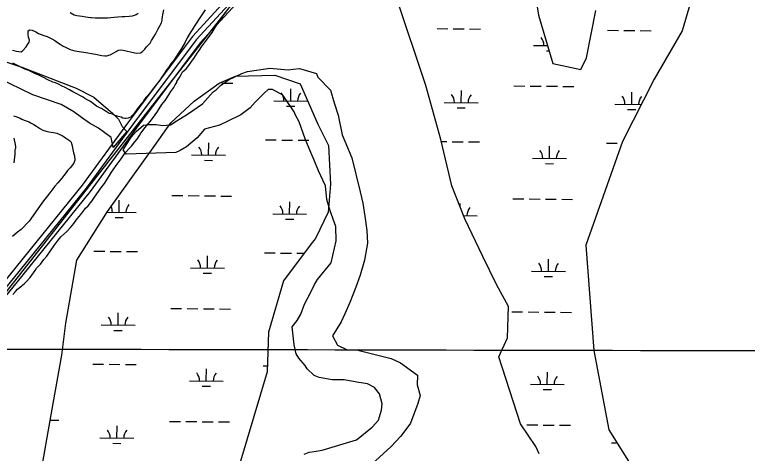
# Model space of a CAD drawing. Extents: x 3192986 to 3230865, y 867483 to 892886.
# Drawn here: x 3203947 to 3206104, y 884724 to 886016 of the extents above; entities that cross this region are included whole.
import ezdxf

# ---------------------------------------------------------------- set-up
doc = ezdxf.new("R2010")
doc.units = 0
for name, color, linetype in [('V-GRID-MAJR', 7, 'Continuous'), ('V-ROAD-CNTR', 7, 'Continuous'), ('V-SITE-VEGE', 7, 'Continuous'), ('V-TOPO-SHOR', 7, 'Continuous'), ('V-WETL-SWMP', 7, 'Continuous')]:
    doc.layers.add(name, color=color, linetype=linetype)

msp = doc.modelspace()

# ---------------------------------------------------------------- linework, layer by layer
at = {"layer": 'V-GRID-MAJR'}
msp.add_spline([(3197214.9, 885046.1), (3202441, 885034.4), (3207667.2, 885023.3), (3212893.3, 885013.1), (3218119.5, 885003.6), (3223345.6, 884994.8), (3228571.8, 884986.9)], degree=3, dxfattribs=at)
at = {"layer": 'V-ROAD-CNTR'}
for points in [[(3206173.4, 887052.4), (3206026.3, 886975.7), (3205875.6, 886886.5), (3205754.6, 886818.6), (3205682.3, 886761.9), (3205618.6, 886704), (3205523.9, 886660.2), (3205350.7, 886564.7), (3205162.5, 886463.5), (3204932.3, 886350.1), (3204813.8, 886286.4), (3204732.1, 886238.3), (3204662.4, 886184.8), (3204612.3, 886107.3), (3204470.3, 885951.9), (3204282, 885700.2), (3204145.4, 885513.8), (3203930.7, 885248), (3203702, 884968.1), (3203366.3, 884541.2), (3202911, 883960.2), (3202738.9, 883744.2)], [(3206180.3, 887039.1), (3206033.6, 886962.6), (3205883.1, 886873.5), (3205762.9, 886806.1), (3205692, 886750.4), (3205627, 886691.4), (3205530.7, 886646.8), (3205357.8, 886551.5), (3205169.4, 886450.2), (3204939.2, 886336.7), (3204821.2, 886273.3), (3204740.5, 886225.8), (3204673.6, 886174.4), (3204624.2, 886098.2), (3204481.8, 885942.3), (3204294.1, 885691.3), (3204157.3, 885504.7), (3203942.4, 885238.5), (3203713.7, 884958.7), (3203378.1, 884532), (3202922.8, 883950.9), (3202587, 883529.5)], [(3206187.1, 887025.8), (3206040.9, 886949.5), (3205890.5, 886860.5), (3205771.3, 886793.6), (3205701.7, 886739), (3205635.4, 886678.7), (3205537.4, 886633.4), (3205365, 886538.3), (3205176.2, 886436.9), (3204946.1, 886323.4), (3204828.5, 886260.2), (3204748.9, 886213.3), (3204684.7, 886164.1), (3204636.1, 886089), (3204493.4, 885932.7), (3204306.1, 885682.4), (3204169.2, 885495.5), (3203954, 885229.1), (3203725.4, 884949.4), (3203389.9, 884522.7), (3202934.5, 883941.6), (3202598.7, 883520.2)]]:
    msp.add_lwpolyline(points, dxfattribs=at)
at = {"layer": 'V-SITE-VEGE'}
for points in [[(3203992.8, 885241.9), (3204007.6, 885262.6), (3204011.5, 885269.1), (3204017.4, 885275), (3204022.8, 885281.5), (3204033.1, 885295.3), (3204041.4, 885304.9), (3204063.5, 885335.8), (3204075.3, 885351.5), (3204083.2, 885361.2), (3204100.2, 885377.1), (3204111.4, 885389.5), (3204121.2, 885401), (3204131.5, 885414.3), (3204138.3, 885422.6), (3204143.8, 885430.5), (3204148.6, 885436.4), (3204155.5, 885445.6), (3204163.3, 885452.5), (3204174.6, 885466.7), (3204182, 885478.8), (3204193.8, 885494.9), (3204200.7, 885504.6), (3204211.5, 885518.4), (3204216.9, 885526.7), (3204225.9, 885542), (3204232.3, 885552.2), (3204245.7, 885571.5), (3204260.9, 885591.3), (3204272.7, 885609.4), (3204274.7, 885611.2), (3204283, 885620.8), (3204290.8, 885628.6), (3204301.1, 885641.5), (3204307.4, 885649.3), (3204314.4, 885660.4), (3204318.3, 885666.9), (3204325.7, 885676.1), (3204330.1, 885682.5), (3204340.9, 885695.9), (3204345.8, 885701.4), (3204358.6, 885718.4), (3204367.9, 885731.3), (3204380.3, 885751.2), (3204389.7, 885763.6), (3204400.5, 885780.3), (3204406.9, 885789.5), (3204415.3, 885802), (3204419.3, 885809.4), (3204424.3, 885816.3), (3204424.4, 885819.1), (3204432.3, 885830.7), (3204437.7, 885839.9), (3204441.2, 885847.4), (3204451.9, 885856.5), (3204459.7, 885866.1), (3204470.6, 885882.3), (3204474.5, 885887.3), (3204484.4, 885903.1), (3204489.9, 885910.9), (3204496.8, 885921.5), (3204511.5, 885940.9), (3204528.3, 885963.9), (3204545.1, 885990.7), (3204552.9, 886000.4), (3204562.3, 886014.2), (3204568.7, 886022.5)], [(3204310.7, 886019.4), (3204304.5, 886015.4), (3204292.6, 886012), (3204284.1, 886010.8), (3204271.3, 886009.8), (3204263.3, 886010), (3204250.6, 886008.5), (3204239.7, 886007.5), (3204220.3, 886006.2), (3204207.6, 886005.6), (3204192.5, 886005.6), (3204184.5, 886005.9), (3204173.2, 886006.7), (3204169.9, 886006.8), (3204156.3, 886008.6), (3204146, 886010.3), (3204130.5, 886012.7), (3204122.1, 886014.8), (3204110, 886021.3)], [(3204110.5, 885913.9), (3204124, 885909.7), (3204136.7, 885907.9), (3204150.8, 885906), (3204185, 885899.8), (3204198.6, 885896.6), (3204203.7, 885895.9), (3204212.2, 885894.7), (3204217.8, 885894.5), (3204228.3, 885897.5), (3204232.6, 885899.8), (3204245.6, 885907.4), (3204251.3, 885911), (3204259.4, 885912.1), (3204266.9, 885911.9), (3204279.5, 885908.2), (3204287.9, 885906.1), (3204300.6, 885903.3), (3204307.2, 885902.6), (3204317.1, 885903.7), (3204322.8, 885906.4), (3204330.1, 885914.2), (3204335.1, 885921.1), (3204343.3, 885929.3), (3204346.2, 885932.1), (3204350.3, 885940.4), (3204357.2, 885951.1), (3204361.7, 885958.9), (3204366.7, 885968.7), (3204369.2, 885974.7), (3204379.2, 885992.3), (3204380.8, 885999.8), (3204381.4, 886003.1), (3204382.6, 886010.1), (3204383.2, 886015.8), (3204386.5, 886030.7)], [(3204507.6, 886030.3), (3204494.2, 886009.5), (3204475, 885980.9), (3204469.5, 885971.6), (3204463.6, 885962.4), (3204455.1, 885947.6), (3204449.1, 885935.5), (3204438.1, 885916.5), (3204430.7, 885905), (3204421.3, 885891.1), (3204416.4, 885883.3), (3204412.9, 885878.2), (3204407, 885870.8), (3204400.1, 885860.7), (3204394.2, 885853.3), (3204387.8, 885844.1), (3204378.9, 885830.7), (3204374, 885822.8), (3204367.6, 885814.1), (3204364.1, 885809)], [(3203940.3, 885911.1), (3203952.9, 885908.4), (3203959.5, 885907.2), (3203966.5, 885907), (3203971.3, 885910.1), (3203980.6, 885921.2), (3203986.1, 885929), (3203989.5, 885935), (3203990.7, 885941.1), (3203988.1, 885949.7), (3203986.9, 885957.7), (3203987.3, 885968.6), (3203992.1, 885971.7), (3203998.2, 885970.1), (3204009.3, 885965.1), (3204017.7, 885961), (3204033, 885954.9), (3204042.8, 885951.3), (3204056.8, 885945.2), (3204065.1, 885940.3), (3204073.4, 885934.3), (3204080.8, 885929.4), (3204090, 885923.5), (3204097, 885919.9), (3204110.5, 885913.9)], [(3204364.1, 885809), (3204353.3, 885795.2), (3204347.5, 885788.8), (3204338.7, 885777.7), (3204333.3, 885771.8), (3204327.4, 885763.9), (3204324.9, 885759.3), (3204321.5, 885755.6), (3204311.7, 885743.7), (3204299.9, 885727.1), (3204298.3, 885723.8), (3204292, 885717.9), (3204289.6, 885715.1), (3204281.4, 885710.7), (3204275.3, 885710.4), (3204271.1, 885710.5), (3204265.9, 885711.1), (3204260.8, 885713.7), (3204251.5, 885716.3), (3204240.3, 885719.9), (3204235.2, 885722.5), (3204226.3, 885725.1), (3204222.6, 885727.1), (3204216.6, 885731), (3204211.9, 885733.5), (3204202.7, 885739.5), (3204199.4, 885740.5), (3204188.3, 885747), (3204170.3, 885759.8), (3204162.9, 885764.3), (3204153.6, 885769.3), (3204148.6, 885772.7), (3204139.3, 885777.7), (3204132.4, 885782.2), (3204118.4, 885789.2), (3204108.7, 885794.7), (3204093.4, 885802.7), (3204088.8, 885804.7), (3204073.9, 885812.7), (3204067.4, 885815.3), (3204059.9, 885817.4), (3204042.7, 885825.5), (3204033.9, 885830), (3204018.1, 885837.5), (3204006, 885843.1), (3203988.4, 885851.2), (3203977.2, 885855.3), (3203963.3, 885861.9), (3203941.9, 885873.3)], [(3203943.4, 885717.9), (3203950.9, 885715.8), (3203963.4, 885711.2), (3203968.5, 885708.7), (3203974.6, 885705.7), (3203989.5, 885700), (3203993.6, 885697.1), (3204003.9, 885693), (3204011.7, 885688), (3204022.8, 885679.7), (3204030.2, 885676.2), (3204039.6, 885673), (3204048, 885670.9), (3204061.1, 885669.1), (3204070.9, 885666.9), (3204086.7, 885659.8), (3204096.9, 885653.4), (3204108.4, 885645), (3204113, 885640.6), (3204114.8, 885636.3), (3204116.4, 885629.2), (3204118.5, 885618.8), (3204120.5, 885609.3), (3204123.1, 885600.7), (3204124.1, 885587), (3204121, 885579.1), (3204110.7, 885564.8), (3204102.9, 885556.6), (3204098.5, 885551.5), (3204091.6, 885542.3), (3204085.7, 885534.9), (3204074, 885520.7), (3204065.7, 885511), (3204056.8, 885498.6), (3204050.9, 885490.8), (3204043.6, 885482.5), (3204031.8, 885467.3), (3204010.1, 885436.9), (3204001.7, 885424.4), (3203989.9, 885407.8), (3203966.5, 885383.5), (3203955.4, 885374.9), (3203940.4, 885362.2)], [(3203945.3, 885579.8), (3203948.4, 885605.5), (3203948.8, 885618.4), (3203950.2, 885623), (3203950.3, 885626.5), (3203949.3, 885633.6), (3203945.2, 885652.4)], [(3203941.3, 885192.1), (3203949.1, 885200.3), (3203955, 885207.2), (3203964.1, 885214), (3203968, 885217.2), (3203970.9, 885219.9), (3203974.8, 885223.1), (3203981.1, 885229), (3203992.8, 885241.9)]]:
    msp.add_lwpolyline(points, dxfattribs=at)
at = {"layer": 'V-TOPO-SHOR'}
for points in [[(3202980.2, 883997.6), (3204657.2, 886137), (3206580.7, 887189)], [(3204799.7, 884721.4), (3204814.4, 884727.6), (3204829.1, 884729.5), (3204852.1, 884733.5), (3204852.1, 884733.5), (3204952.9, 884763.9), (3204999.3, 884801.1), (3205018.3, 884821.8), (3205026.9, 884851), (3205029.2, 884869.8), (3205025.2, 884884.5), (3205021.1, 884899.2), (3205006.7, 884918.2), (3204985.9, 884928.8), (3204954.5, 884933.3), (3204916.9, 884940), (3204881.4, 884940.3), (3204843.8, 884947), (3204829.2, 884953.4), (3204808.5, 884972.4), (3204802.3, 884982.9), (3204783.7, 885004), (3204775.4, 885016.7), (3204769.4, 885043.9), (3204763.6, 885096.3), (3204778.5, 885115), (3204789.1, 885133.7), (3204799.9, 885162.9), (3204819, 885198.2), (3204829.7, 885221.2), (3204838.2, 885235.7), (3204878.5, 885285.5), (3204893.7, 885350.2), (3204892.1, 885392.1), (3204875.8, 885438.3), (3204865.6, 885471.9), (3204861.8, 885511.6), (3204841.4, 885555.8), (3204829.1, 885587.3), (3204818.9, 885610.4), (3204802.5, 885650.3), (3204784.2, 885700.7), (3204773.9, 885719.6), (3204769.8, 885730.1), (3204741, 885772.3), (3204736.8, 885778.6), (3204705.6, 885795.6), (3204693.1, 885795.7), (3204682.5, 885785.4), (3204665.6, 885768.8), (3204655, 885758.4), (3204640.2, 885741.9), (3204612.8, 885721.2), (3204575, 885702.7), (3204549.8, 885690.4), (3204505.7, 885678.3), (3204484.6, 885653.4), (3204452.9, 885626.5), (3204434, 885616.3), (3204421.4, 885610.1), (3204274.9, 885605.3), (3204266.6, 885617.9), (3204290, 885655.3), (3204304.8, 885671.9), (3204325.9, 885690.5), (3204340.6, 885692.5), (3204363.6, 885692.3), (3204382.4, 885690), (3204405.4, 885691.8), (3204422.3, 885702.1), (3204455.9, 885722.7), (3204500.2, 885753.7), (3204531.9, 885788.9), (3204540.3, 885795.1), (3204553, 885807.6), (3204576.2, 885824.1), (3204616.1, 885842.5), (3204632.9, 885848.6), (3204697.9, 885858.5), (3204697.9, 885858.5), (3204752.2, 885853.7), (3204752.2, 885853.7), (3204766.9, 885855.7), (3204785.7, 885857.6), (3204835.8, 885842.5), (3204839.9, 885832), (3204877.2, 885793.9), (3204887.2, 885756.2), (3204899.4, 885720.5), (3204911.4, 885661.8), (3204940.1, 885594.6), (3204964.2, 885493.9), (3204972.2, 885460.4), (3204978.1, 885422.6), (3204984, 885380.7), (3204985.7, 885343.1), (3204976.9, 885292.9), (3204963.9, 885249.1), (3204951, 885213.7), (3204933.8, 885167.8), (3204918.8, 885134.5), (3204908.1, 885111.6), (3204882.6, 885070), (3204897, 885042.7), (3204924.1, 885029.9), (3204957.5, 885027.4), (3205055.6, 885003.5), (3205082.7, 884990.6), (3205132.6, 884954.6), (3205132.3, 884925.3), (3205140.3, 884893.8), (3205133.8, 884870.9), (3205112.3, 884812.5), (3205101.7, 884798), (3205082.7, 884773.1), (3205055.2, 884744), (3204998.2, 884692.3)]]:
    msp.add_lwpolyline(points, dxfattribs=at)
msp.add_lwpolyline([(3204277.6, 885672.2), (3204237.4, 885624.4), (3204231.4, 885653.8), (3204194, 885681.4), (3204167, 885696.3), (3204144.1, 885713.2), (3204121.3, 885730.2), (3204083.8, 885751.5), (3204000.4, 885779.5), (3203898.4, 885828.6), (3203798.5, 885879.8), (3203744.2, 885897.1), (3203702.5, 885910), (3203671.3, 885922.9), (3203671.4, 885933.3), (3203679.8, 885937.4), (3203702.9, 885947.7), (3203748.8, 885934.7), (3203967.7, 885861.4), (3204128.2, 885799.2), (3204180.3, 885773.5), (3204236.3, 885724.9), (3204252.9, 885708), (3204263.1, 885687)], close=True, dxfattribs=at)
at = {"layer": 'V-WETL-SWMP'}
for p, q in [((3205190.5, 885974.9), (3205222.4, 885974.6)), ((3205238.4, 885974.5), (3205270.4, 885974.1)), ((3205286.4, 885974), (3205318.4, 885973.7)), ((3205692.3, 885970), (3205724.3, 885969.7)), ((3205740.3, 885969.6), (3205772.3, 885969.2)), ((3205788.3, 885969.1), (3205820.3, 885968.8)), ((3205474.8, 885925.7), (3205515.8, 885925.3)), ((3205512.7, 885909.9), (3205520.4, 885909.8)), ((3204557, 885814.6), (3204589, 885814.3)), ((3204759.8, 885761.9), (3204760.2, 885797.9)), ((3205416.8, 885806.2), (3205448.8, 885805.9)), ((3205464.8, 885805.7), (3205496.8, 885805.4)), ((3205512.8, 885805.3), (3205544.8, 885805)), ((3205560.8, 885804.8), (3205592.8, 885804.5)), ((3205261.7, 885757), (3205262.1, 885793)), ((3205763.6, 885752.1), (3205764, 885788.1)), ((3204709.9, 885762.4), (3204809.7, 885761.4)), ((3205211.7, 885757.5), (3205311.7, 885756.5)), ((3204747.7, 885746.6), (3204771.7, 885746.3)), ((3205249.6, 885741.7), (3205273.6, 885741.4)), ((3205713.6, 885752.6), (3205792, 885751.8)), ((3205751.5, 885736.8), (3205775.5, 885736.5)), ((3204685.3, 885647.2), (3204717.3, 885646.9)), ((3204733.3, 885646.7), (3204765.3, 885646.4)), ((3204517.8, 885602.4), (3204518.2, 885638.4)), ((3204781.3, 885646.2), (3204813.3, 885645.9)), ((3205203.1, 885642.1), (3205219.2, 885642)), ((3205235.2, 885641.8), (3205267.2, 885641.5)), ((3205283.2, 885641.3), (3205315.2, 885641)), ((3205521.6, 885592.6), (3205521.9, 885628.6)), ((3205689.1, 885637.4), (3205721.1, 885637.1)), ((3204467.8, 885602.9), (3204567.8, 885601.9)), ((3204505.7, 885587.1), (3204529.7, 885586.8)), ((3205471.6, 885593.1), (3205571.6, 885592.1)), ((3205509.4, 885577.3), (3205533.4, 885577)), ((3204409.8, 885483.4), (3204441.8, 885483)), ((3204457.8, 885482.9), (3204489.8, 885482.6)), ((3204505.8, 885482.4), (3204537.8, 885482.1)), ((3204553.8, 885481.9), (3204585.8, 885481.6)), ((3204254.7, 885434.1), (3204255.1, 885470.1)), ((3204756.6, 885429.2), (3204757, 885465.2)), ((3205258.7, 885449.1), (3205258.8, 885460.3)), ((3205413.6, 885473.5), (3205445.6, 885473.2)), ((3205461.6, 885473.1), (3205493.6, 885472.8)), ((3205509.6, 885472.6), (3205541.6, 885472.3)), ((3205557.6, 885472.1), (3205589.6, 885471.8)), ((3204219.7, 885434.5), (3204304.7, 885433.6)), ((3204242.6, 885418.8), (3204266.6, 885418.6)), ((3204706.6, 885429.7), (3204806.6, 885428.7)), ((3204744.4, 885413.9), (3204768.4, 885413.7)), ((3205268.7, 885424.2), (3205308.5, 885423.8)), ((3204180.2, 885319.4), (3204212.2, 885319.1)), ((3204228.2, 885318.9), (3204260.2, 885318.6)), ((3204276.2, 885318.5), (3204308.2, 885318.2)), ((3204514.6, 885269.7), (3204514.9, 885305.7)), ((3204682.1, 885314.5), (3204714.1, 885314.2)), ((3204730.1, 885314), (3204762.1, 885313.7)), ((3204778.1, 885313.6), (3204799, 885313.4)), ((3205518.3, 885259.9), (3205518.7, 885295.9)), ((3204464.6, 885270.2), (3204564.6, 885269.2)), ((3205468.3, 885260.4), (3205568.3, 885259.4)), ((3204502.4, 885254.4), (3204526.4, 885254.2)), ((3205506.2, 885244.6), (3205530.2, 885244.4)), ((3204406.5, 885150.7), (3204438.5, 885150.4)), ((3204251.5, 885101.5), (3204251.8, 885137.5)), ((3204454.5, 885150.2), (3204486.5, 885149.9)), ((3204502.5, 885149.8), (3204534.5, 885149.4)), ((3204550.5, 885149.3), (3204582.5, 885149)), ((3205410.3, 885140.9), (3205442.3, 885140.6)), ((3205458.3, 885140.4), (3205490.3, 885140.1)), ((3205506.3, 885140), (3205538.3, 885139.6)), ((3205554.3, 885139.5), (3205586.3, 885139.2)), ((3204201.5, 885102), (3204301.5, 885101)), ((3204239.3, 885086.2), (3204263.3, 885085.9)), ((3204176.9, 884986.8), (3204208.9, 884986.4)), ((3204224.9, 884986.3), (3204256.9, 884986)), ((3204272.9, 884985.8), (3204304.9, 884985.5)), ((3204678.8, 884981.9), (3204691.4, 884981.7)), ((3204511.3, 884937.1), (3204511.7, 884973.1)), ((3205515.1, 884927.3), (3205515.4, 884963.2)), ((3204461.3, 884937.5), (3204561.3, 884936.6)), ((3204499.2, 884921.7), (3204523.2, 884921.5)), ((3205465.1, 884927.7), (3205565.1, 884926.8)), ((3205502.9, 884911.9), (3205526.9, 884911.7)), ((3204051.6, 884821.5), (3204077.4, 884821.2)), ((3204403.3, 884818), (3204435.3, 884817.7)), ((3204451.3, 884817.6), (3204483.3, 884817.3)), ((3204499.3, 884817.1), (3204531.3, 884816.8)), ((3204547.3, 884816.6), (3204579.3, 884816.3)), ((3205438.4, 884807.9), (3205439.1, 884807.9)), ((3205455.1, 884807.8), (3205487.1, 884807.4)), ((3205503.1, 884807.3), (3205535.1, 884807)), ((3205551.1, 884806.8), (3205583.1, 884806.5)), ((3204248.2, 884768.8), (3204248.6, 884804.8)), ((3204198.2, 884769.3), (3204298.2, 884768.3)), ((3204236.1, 884753.5), (3204260.1, 884753.3)), ((3205703.9, 884754.6), (3205720.8, 884754.4))]:
    msp.add_line(p, q, dxfattribs=at)
for points in [[(3205463.7, 886171.6), (3205489.5, 886014.9), (3205531.5, 885872), (3205613.4, 885854.8), (3205630, 885888.6), (3205658, 886028.5)], [(3205953.8, 886112.4), (3205911.7, 885968.7), (3205829.5, 885825.6), (3205736.6, 885642.6), (3205628.1, 885337.5), (3205651.7, 885026.6), (3205696.4, 884793.5), (3205778.7, 884662)], [(3205491, 884722.3), (3205481.3, 884744.4), (3205436.1, 884811.2), (3205372.8, 885008.5), (3205397.7, 885064.3), (3205401, 885156.4), (3205365.9, 885221), (3205325, 885303.8), (3205272.4, 885414.8), (3205233.8, 885511.5), (3205201.6, 885648.3), (3205157.8, 885807.2), (3205071.4, 886067)], [(3204018.7, 884631.2), (3204060.2, 884871), (3204086.3, 885013), (3204097.7, 885107), (3204130.4, 885292.9), (3204220.6, 885435.9), (3204359.7, 885630.3), (3204406.8, 885697.7), (3204475.8, 885760.9), (3204548.7, 885813.9), (3204597.1, 885835.3), (3204713.4, 885837.6), (3204787.2, 885812.5), (3204839.6, 885693.5), (3204870.7, 885631), (3204877.1, 885516.6), (3204869.9, 885434.6), (3204832.7, 885357), (3204822.5, 885345.1), (3204738.8, 885232.1), (3204694.5, 885080.4), (3204690.8, 884964.2), (3204591.9, 884635)]]:
    msp.add_lwpolyline(points, dxfattribs=at)
for centre, start, end in [((3205469.6, 885926.2), 358.6685, 40.2121), ((3204704.6, 885762.9), 358.6685, 40.2121), ((3204815.1, 885761.8), 138.6685, 180.2121), ((3205206.5, 885758), 358.6685, 40.2121), ((3205317, 885756.9), 138.6685, 180.2121), ((3205708.4, 885753.1), 358.6685, 40.2121), ((3205818.9, 885752), 138.6685, 180.2121), ((3204462.6, 885603.4), 358.6685, 40.2121), ((3204573.1, 885602.3), 138.6685, 180.2121), ((3205466.3, 885593.6), 358.6685, 40.2121), ((3205576.8, 885592.5), 138.6685, 180.2121), ((3204310, 885434.1), 138.6685, 180.2121), ((3204701.4, 885430.2), 358.6685, 40.2121), ((3204811.8, 885429.2), 138.6685, 180.2121), ((3204199.5, 885435.1), 358.6685, 26.0205), ((3205313.7, 885424.3), 138.6685, 180.2121), ((3204459.3, 885270.7), 358.6685, 40.2121), ((3204569.8, 885269.7), 138.6685, 180.2121), ((3205463.1, 885260.9), 358.6685, 40.2121), ((3205573.6, 885259.8), 138.6685, 180.2121), ((3204196.2, 885102.5), 358.6685, 40.2121), ((3204306.7, 885101.4), 138.6685, 180.2121), ((3204456.1, 884938.1), 358.6685, 40.2121), ((3204566.6, 884937), 138.6685, 180.2121), ((3205459.8, 884928.3), 358.6685, 40.2121), ((3205570.3, 884927.2), 138.6685, 180.2121), ((3204193, 884769.8), 358.6685, 40.2121), ((3204303.5, 884768.7), 138.6685, 180.2121)]:
    msp.add_arc(centre, 35.2, start, end, dxfattribs=at)

doc.saveas('drawing.dxf')
